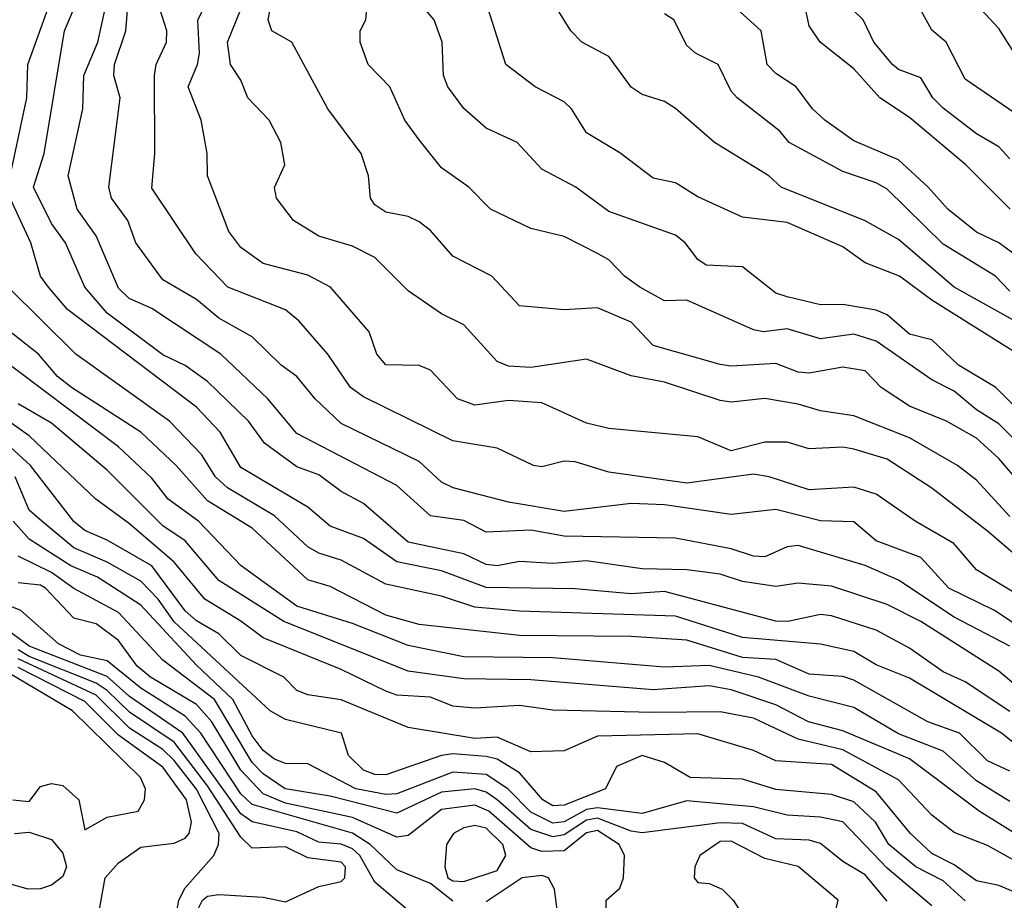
# Model space of a CAD drawing. Header units: metres. Extents: x -51132 to -49532, y -231222 to -229437.
# Tile 415 of 656: x -50508 to -50464, y -230415 to -230376. Entities that reach past the tile are written whole.
import ezdxf

# ---------------------------------------------------------------- set-up
doc = ezdxf.new("R2010")
doc.units = ezdxf.units.M
for name, color, linetype in [('CONTOUR_HALF', 8, 'Continuous'), ('CONTOUR_INDEX', 1, 'Continuous'), ('CONTOUR_INTER', 3, 'Continuous')]:
    doc.layers.add(name, color=color, linetype=linetype)

msp = doc.modelspace()

# ---------------------------------------------------------------- linework, layer by layer
at = {"layer": 'CONTOUR_HALF'}
for points, elevation in [([(-50508.544, -230383.259), (-50507.688, -230379.259), (-50507.646, -230377.759), (-50506.385, -230374.259)], 28.5), ([(-50463.58, -230398.038), (-50465.08, -230396.414), (-50465.932, -230395.759), (-50468.08, -230394.513), (-50470.58, -230393.526), (-50472.08, -230393.308), (-50473.08, -230393.008), (-50474.58, -230392.742), (-50476.08, -230392.916), (-50476.58, -230392.84), (-50479.08, -230392.01), (-50480.58, -230391.736), (-50482.58, -230390.979), (-50485.08, -230391.361), (-50486.08, -230391.295), (-50486.58, -230391.086), (-50488.08, -230389.441), (-50489.08, -230388.946), (-50490.58, -230387.916), (-50492.08, -230386.422), (-50493.08, -230385.917), (-50494.58, -230385.47), (-50495.717, -230384.759), (-50496.484, -230383.759), (-50496.58, -230383.275), (-50496.11, -230382.259), (-50496.298, -230381.259), (-50496.819, -230380.259), (-50497.77, -230379.259), (-50498.08, -230378.469), (-50498.557, -230377.759), (-50498.686, -230376.759), (-50497.872, -230374.759)], 31.5), ([(-50463.575, -230384.259), (-50465.559, -230382.259), (-50468.08, -230380.142), (-50469.416, -230379.259), (-50470.58, -230377.952), (-50472.087, -230376.759), (-50472.58, -230376.027), (-50472.855, -230374.759)], 35.5), ([(-50463.08, -230380.142), (-50465.58, -230378.426), (-50466.445, -230376.759), (-50467.08, -230376.216), (-50468.08, -230374.382)], 36.5), ([(-50463.58, -230403.858), (-50466.08, -230402.553), (-50468.58, -230400.902), (-50470.08, -230400.245), (-50473.08, -230399.34), (-50473.58, -230399.406), (-50474.58, -230399.849), (-50475.08, -230399.83), (-50476.08, -230399.492), (-50478.58, -230399.015), (-50483.58, -230398.923), (-50485.08, -230398.656), (-50487.08, -230398.744), (-50488.08, -230398.221), (-50489.58, -230398.019), (-50491.08, -230396.647), (-50495.58, -230394.325), (-50496.871, -230392.759), (-50498.982, -230390.759), (-50502.08, -230388.707), (-50503.092, -230388.259), (-50503.58, -230387.796), (-50504.58, -230385.45), (-50505.436, -230384.259), (-50505.836, -230382.759), (-50505.178, -230379.759), (-50505.133, -230378.259), (-50504.498, -230376.759), (-50504.167, -230375.259)], 29.5), ([(-50463.08, -230401.646), (-50465.08, -230400.432), (-50466.09, -230399.259), (-50467.832, -230398.259), (-50469.58, -230397.039), (-50470.58, -230396.727), (-50472.58, -230396.845), (-50474.382, -230396.259), (-50475.08, -230396.147), (-50478.08, -230396.549), (-50481.58, -230396.048), (-50483.08, -230395.594), (-50483.58, -230395.563), (-50484.58, -230395.815), (-50484.955, -230395.759), (-50486.58, -230394.975), (-50488.58, -230394.647), (-50492.58, -230392.674), (-50493.164, -230392.259), (-50494.19, -230390.759), (-50495.484, -230389.259), (-50496.08, -230388.763), (-50498.676, -230387.759), (-50500.105, -230386.259), (-50502.08, -230383.306), (-50501.952, -230381.759), (-50501.962, -230378.259), (-50501.889, -230377.759), (-50501.418, -230376.759), (-50501.41, -230376.259), (-50501.721, -230375.259)], 30.5), ([(-50462.58, -230395.377), (-50464.08, -230393.885), (-50465.08, -230393.254), (-50466.08, -230392.412), (-50467.08, -230391.913), (-50469.58, -230390.176), (-50470.58, -230389.862), (-50472.08, -230390.072), (-50473.58, -230389.629), (-50474.638, -230389.759), (-50475.08, -230389.67), (-50478.08, -230388.333), (-50479.08, -230388.366), (-50480.189, -230387.759), (-50480.876, -230387.259), (-50481.58, -230386.521), (-50482.06, -230386.259), (-50483.58, -230385.479), (-50485.08, -230385.116), (-50486.877, -230384.259), (-50487.863, -230383.259), (-50489.08, -230382.405), (-50490.08, -230381.147), (-50490.729, -230380.259), (-50491.401, -230378.759), (-50492.366, -230377.759), (-50492.728, -230376.759), (-50492.725, -230376.259), (-50492.484, -230375.759), (-50492.435, -230375.259)], 32.5), ([(-50463.08, -230390.855), (-50467.08, -230388.334), (-50468.539, -230387.259), (-50470.08, -230386.659), (-50471.08, -230385.94), (-50473.58, -230384.846), (-50475.58, -230384.617), (-50477.58, -230383.694), (-50478.58, -230383.078), (-50479.58, -230382.858), (-50481.08, -230381.73), (-50482.58, -230380.829), (-50483.25, -230379.759), (-50483.58, -230379.438), (-50484.884, -230378.759), (-50486.201, -230377.759), (-50486.993, -230375.259)], 33.5), ([(-50463.58, -230387.927), (-50464.222, -230387.259), (-50466.58, -230385.818), (-50469.08, -230383.361), (-50469.58, -230383.074), (-50471.08, -230382.559), (-50473.477, -230381.259), (-50473.896, -230380.759), (-50475.817, -230379.259), (-50476.08, -230378.965), (-50476.67, -230377.759), (-50477.68, -230377.259), (-50478.08, -230376.916), (-50478.657, -230375.759), (-50479.08, -230375.494)], 34.5), ([(-50463.58, -230406.796), (-50465.58, -230405.456), (-50466.58, -230405.011), (-50468.08, -230403.957), (-50469.58, -230403.141), (-50471.58, -230402.502), (-50472.08, -230402.447), (-50473.548, -230402.759), (-50474.08, -230402.737), (-50479.08, -230401.406), (-50480.58, -230401.51), (-50483.08, -230401.285), (-50487.08, -230401.235), (-50489.08, -230400.481), (-50491.08, -230400.07), (-50492.58, -230399.03), (-50494.08, -230398.472), (-50495.08, -230397.62), (-50498.08, -230395.846), (-50499.01, -230394.259), (-50500.08, -230393.142), (-50505.864, -230388.759), (-50506.721, -230387.759), (-50507.082, -230387.259), (-50507.502, -230385.759), (-50508.437, -230383.759)], 28.5), ([(-50463.58, -230409.463), (-50464.58, -230409.003), (-50465.845, -230407.759), (-50467.264, -230407.259), (-50470.58, -230405.384), (-50471.08, -230405.222), (-50472.58, -230405.118), (-50474.08, -230404.461), (-50475.58, -230404.374), (-50478.08, -230403.596), (-50480.58, -230403.426), (-50485.58, -230403.379), (-50490.08, -230402.895), (-50491.58, -230402.47), (-50494.08, -230401.189), (-50495.08, -230400.88), (-50497.58, -230398.57), (-50499.58, -230397.339), (-50500.993, -230395.759), (-50502.572, -230394.259), (-50505.683, -230392.259), (-50506.313, -230391.759), (-50507.162, -230390.759), (-50508.58, -230389.644)], 27.5), ([(-50460.95, -230413.759), (-50464.956, -230411.259), (-50468.08, -230408.911), (-50471.08, -230407.653), (-50472.621, -230407.259), (-50474.08, -230406.498), (-50476.08, -230405.815), (-50477.08, -230405.642), (-50479.58, -230405.824), (-50485.08, -230405.377), (-50488.08, -230405.319), (-50490.58, -230404.975), (-50496.159, -230402.759), (-50499.08, -230400.911), (-50500.58, -230399.132), (-50501.58, -230398.462), (-50504.08, -230395.97), (-50506.58, -230393.849), (-50508.08, -230392.985)], 26.5), ([(-50462.58, -230415.22), (-50464.08, -230414.604), (-50465.08, -230414.389), (-50466.08, -230413.669), (-50467.08, -230413.161), (-50468.034, -230412.259), (-50469.58, -230410.397), (-50471.58, -230409.17), (-50474.08, -230409.007), (-50475.08, -230408.538), (-50477.58, -230407.795), (-50482.08, -230407.893), (-50483.58, -230408.55), (-50485.08, -230408.598), (-50486.58, -230407.951), (-50487.58, -230407.999), (-50490.58, -230407.509), (-50493.58, -230406.265), (-50495.08, -230406.05), (-50495.58, -230405.857), (-50496.157, -230405.259), (-50498.08, -230404.277), (-50499.08, -230403.306), (-50500.08, -230402.723), (-50500.58, -230402.281), (-50502.08, -230400.254), (-50504.08, -230399.1), (-50505.08, -230398.673), (-50505.58, -230398.266), (-50507.53, -230395.759), (-50508.58, -230394.782)], 25.5), ([(-50467.08, -230415.518), (-50469.08, -230413.824), (-50471.08, -230411.741), (-50472.08, -230411.54), (-50473.58, -230411.446), (-50475.08, -230411.067), (-50478.08, -230410.803), (-50480.08, -230411.372), (-50482.08, -230411.111), (-50482.58, -230411.195), (-50483.58, -230411.749), (-50484.08, -230411.804), (-50485.08, -230411.313), (-50486.11, -230410.259), (-50487.08, -230409.616), (-50488.58, -230409.518), (-50491.08, -230410.484), (-50491.58, -230410.515), (-50492.929, -230410.259), (-50495.08, -230409.138), (-50496.08, -230409.129), (-50496.58, -230408.928), (-50497.08, -230408.545), (-50497.58, -230407.881), (-50498.445, -230406.259), (-50500.08, -230404.72), (-50502.58, -230402.017), (-50504.515, -230400.759), (-50505.72, -230400.259), (-50507.58, -230399.057), (-50508.304, -230398.259)], 24.5), ([(-50481.688, -230416.259), (-50481.698, -230415.259), (-50481.08, -230414.726), (-50480.911, -230414.259), (-50480.876, -230413.259), (-50481.106, -230412.759), (-50482.08, -230412.126), (-50482.58, -230412.234), (-50483.58, -230413.051), (-50484.58, -230413.073), (-50485.08, -230412.908), (-50486.955, -230411.259), (-50487.58, -230410.994), (-50489.08, -230411.196), (-50490.58, -230412.358), (-50491.08, -230412.427), (-50493.08, -230411.546), (-50496.08, -230410.9), (-50497.08, -230410.481), (-50498.08, -230409.419), (-50499.388, -230407.259), (-50500.08, -230406.473), (-50502.137, -230405.259), (-50502.734, -230404.759), (-50503.58, -230403.609), (-50504.58, -230402.859), (-50505.58, -230402.601), (-50506.851, -230401.259), (-50507.08, -230401.124), (-50508.08, -230401.013)], 23.5), ([(-50490.52, -230415.759), (-50492.08, -230414.456), (-50492.747, -230413.259), (-50493.08, -230412.956), (-50493.58, -230412.741), (-50494.58, -230412.655), (-50495.58, -230412.187), (-50497.58, -230411.74), (-50498.08, -230411.384), (-50500.689, -230407.759), (-50503.08, -230406.114), (-50504.08, -230405.219), (-50507.58, -230403.856), (-50508.395, -230403.259)], 22.5), ([(-50508.32, -230410.759), (-50507.58, -230410.836), (-50507.08, -230410.161), (-50506.58, -230410.026), (-50506.08, -230410.115), (-50505.357, -230410.759), (-50505.08, -230412.101), (-50504.08, -230411.538), (-50502.696, -230411.259), (-50502.402, -230410.759), (-50502.369, -230410.259), (-50502.591, -230409.759), (-50505.644, -230406.759), (-50510.58, -230403.843)], 20.5), ([(-50500.953, -230415.759), (-50500.873, -230415.259), (-50500.58, -230414.702), (-50499.296, -230413.259), (-50499.086, -230412.759), (-50499.053, -230412.259), (-50500.08, -230410.272), (-50501.08, -230408.998), (-50501.58, -230408.492), (-50503.08, -230407.538), (-50504.58, -230406.06), (-50508.08, -230404.431)], 21.5), ([(-50476.58, -230412.624), (-50477.499, -230413.259), (-50477.715, -230413.759), (-50477.739, -230414.259), (-50477.58, -230414.46), (-50477.08, -230414.506), (-50476.489, -230414.759), (-50475.991, -230415.259), (-50475.35, -230416.259), (-50474.58, -230416.634), (-50474.08, -230416.602), (-50473.08, -230416.144), (-50471.4, -230415.759), (-50471.281, -230415.259), (-50473.08, -230413.745), (-50474.58, -230413.39), (-50476.08, -230412.616), (-50476.58, -230412.624)], 23.5)]:
    msp.add_lwpolyline(points, dxfattribs=dict(at, elevation=elevation))
at = {"layer": 'CONTOUR_INDEX'}
for points, elevation in [([(-50463.08, -230403.047), (-50464.278, -230402.259), (-50466.315, -230401.259), (-50467.58, -230399.877), (-50469.58, -230399.129), (-50470.58, -230398.275), (-50472.08, -230398.237), (-50474.08, -230397.734), (-50476.08, -230397.947), (-50479.08, -230397.517), (-50480.58, -230397.462), (-50483.58, -230397.815), (-50486.08, -230397.401), (-50488.556, -230396.759), (-50489.08, -230396.497), (-50490.08, -230395.582), (-50493.58, -230393.863), (-50494.756, -230392.759), (-50495.58, -230391.762), (-50496.272, -230391.259), (-50497.58, -230389.98), (-50499.08, -230389.14), (-50500.08, -230388.312), (-50501.58, -230387.422), (-50502.802, -230385.759), (-50503.151, -230384.759), (-50503.896, -230383.759), (-50504.009, -230383.259), (-50503.506, -230379.259), (-50503.785, -230378.259), (-50503.76, -230377.759), (-50503.246, -230376.259), (-50503.12, -230374.759)], 30), ([(-50462.08, -230387.235), (-50464.08, -230385.77), (-50465.08, -230385.283), (-50466.364, -230384.259), (-50467.25, -230383.259), (-50468.58, -230382.041), (-50470.58, -230381.184), (-50471.878, -230380.259), (-50472.433, -230379.759), (-50473.164, -230378.759), (-50474.08, -230378.168), (-50474.464, -230377.759), (-50474.736, -230376.259), (-50475.834, -230375.259)], 35), ([(-50465.58, -230415.281), (-50466.58, -230414.387), (-50467.806, -230413.759), (-50469.012, -230412.759), (-50469.614, -230411.759), (-50470.58, -230410.85), (-50471.58, -230410.516), (-50474.08, -230410.296), (-50475.58, -230409.821), (-50477.93, -230409.759), (-50479.08, -230409.076), (-50480.08, -230408.768), (-50481.228, -230409.259), (-50481.727, -230410.259), (-50483.58, -230411.001), (-50484.08, -230411.019), (-50484.538, -230410.759), (-50485.58, -230409.546), (-50486.58, -230408.924), (-50487.08, -230408.812), (-50488.58, -230408.698), (-50489.08, -230408.773), (-50491.58, -230409.632), (-50492.08, -230409.617), (-50492.58, -230409.42), (-50493.258, -230408.759), (-50493.565, -230407.759), (-50496.08, -230407.157), (-50496.771, -230406.759), (-50501.08, -230402.771), (-50501.79, -230401.759), (-50502.58, -230400.946), (-50504.08, -230400.088), (-50505.58, -230399.446), (-50507.014, -230398.259), (-50507.582, -230397.759), (-50508.215, -230396.259)], 25)]:
    msp.add_lwpolyline(points, dxfattribs=dict(at, elevation=elevation))
at = {"layer": 'CONTOUR_INTER'}
for points, elevation in [([(-50462.08, -230400.847), (-50464.58, -230398.702), (-50467.08, -230396.776), (-50469.08, -230395.464), (-50470.58, -230395.02), (-50471.08, -230394.937), (-50472.58, -230395.012), (-50473.58, -230394.712), (-50474.58, -230394.714), (-50476.08, -230395.099), (-50477.58, -230394.462), (-50481.58, -230394.088), (-50482.58, -230393.848), (-50484.58, -230392.937), (-50486.08, -230392.839), (-50487.58, -230393.049), (-50488.36, -230392.759), (-50489.58, -230391.483), (-50490.08, -230391.263), (-50491.58, -230391.238), (-50491.988, -230390.759), (-50492.329, -230389.759), (-50494.07, -230387.759), (-50495.08, -230387.215), (-50497.08, -230386.685), (-50498.08, -230385.975), (-50498.623, -230385.259), (-50499.577, -230382.759), (-50499.602, -230381.759), (-50499.861, -230380.259), (-50500.449, -230378.759), (-50500.028, -230377.759), (-50499.946, -230377.259), (-50500.02, -230375.759), (-50499.248, -230374.259)], 31), ([(-50462.58, -230393.881), (-50464.204, -230392.259), (-50465.89, -230391.259), (-50467.08, -230390.12), (-50468.08, -230389.855), (-50469.08, -230388.998), (-50469.58, -230388.786), (-50471.08, -230388.536), (-50472.08, -230388.552), (-50473.58, -230388.181), (-50474.08, -230388.027), (-50475.58, -230386.846), (-50477.21, -230386.759), (-50477.58, -230386.511), (-50478.145, -230385.759), (-50478.58, -230385.425), (-50481.58, -230384.357), (-50483.06, -230383.259), (-50484.58, -230382.455), (-50485.695, -230381.259), (-50487.08, -230380.626), (-50488.08, -230379.737), (-50488.803, -230378.759), (-50488.995, -230378.259), (-50489.056, -230376.759), (-50489.417, -230375.759), (-50490.58, -230374.398)], 33), ([(-50459.001, -230409.259), (-50464.08, -230404.988), (-50467.58, -230402.747), (-50469.08, -230401.992), (-50471.58, -230401.166), (-50473.08, -230401.032), (-50474.08, -230401.181), (-50475.58, -230400.964), (-50476.58, -230400.628), (-50478.08, -230400.431), (-50480.08, -230400.394), (-50482.58, -230400.026), (-50484.08, -230400.15), (-50485.58, -230400.056), (-50486.58, -230400.253), (-50487.08, -230400.203), (-50488.08, -230399.712), (-50490.58, -230399.189), (-50492.58, -230397.458), (-50493.58, -230396.914), (-50494.58, -230396.176), (-50495.58, -230395.811), (-50497.024, -230394.759), (-50497.743, -230393.759), (-50499.58, -230391.979), (-50500.58, -230391.263), (-50501.58, -230390.783), (-50504.08, -230388.925), (-50505.083, -230387.759), (-50505.954, -230385.759), (-50506.58, -230384.892), (-50507.393, -230383.259), (-50506.913, -230381.759), (-50505.996, -230376.259), (-50505.58, -230375.267)], 29), ([(-50463.08, -230396.604), (-50464.08, -230395.439), (-50465.08, -230394.529), (-50466.419, -230393.759), (-50468.08, -230393.088), (-50469.352, -230392.259), (-50470.08, -230391.506), (-50471.08, -230391.339), (-50472.58, -230391.612), (-50473.08, -230391.568), (-50474.08, -230391.174), (-50476.08, -230391.295), (-50476.58, -230391.22), (-50479.58, -230390.369), (-50480.58, -230389.326), (-50482.08, -230388.683), (-50483.58, -230388.776), (-50485.58, -230388.598), (-50486.828, -230387.259), (-50488.58, -230386.358), (-50489.58, -230385.216), (-50490.08, -230384.822), (-50490.58, -230384.577), (-50491.58, -230384.383), (-50492.08, -230384.056), (-50492.274, -230383.759), (-50492.364, -230382.759), (-50492.68, -230381.759), (-50494.176, -230379.759), (-50495.805, -230376.759), (-50496.69, -230376.259), (-50496.856, -230375.759), (-50496.763, -230375.259)], 32), ([(-50463.08, -230389.423), (-50466.08, -230387.756), (-50468.58, -230385.616), (-50470.08, -230384.782), (-50473.839, -230383.259), (-50474.399, -230382.759), (-50476.837, -230381.259), (-50478.58, -230379.743), (-50479.08, -230379.429), (-50480.08, -230379.114), (-50480.58, -230378.776), (-50481.58, -230377.403), (-50482.787, -230376.759), (-50483.287, -230376.259), (-50483.895, -230375.259)], 34), ([(-50463.58, -230381.989), (-50464.08, -230381.461), (-50465.08, -230380.873), (-50466.58, -230379.725), (-50467.03, -230379.259), (-50467.58, -230378.367), (-50468.58, -230377.994), (-50468.842, -230377.759), (-50469.681, -230376.759), (-50470.167, -230375.759), (-50470.671, -230375.259)], 36), ([(-50461.08, -230380.858), (-50464.08, -230376.149), (-50464.895, -230375.259)], 37), ([(-50462.58, -230408.854), (-50463.96, -230407.759), (-50468.08, -230405.302), (-50469.58, -230404.7), (-50470.58, -230404.095), (-50472.08, -230403.772), (-50475.58, -230403.475), (-50478.58, -230402.521), (-50485.58, -230402.297), (-50487.58, -230402.105), (-50489.08, -230401.614), (-50491.58, -230401.086), (-50493.58, -230400.001), (-50494.58, -230399.693), (-50495.08, -230399.408), (-50496.58, -230398.018), (-50498.68, -230396.759), (-50499.216, -230396.259), (-50499.85, -230395.259), (-50501.28, -230393.759), (-50505.484, -230390.759), (-50508.522, -230387.759)], 28), ([(-50463.58, -230410.83), (-50465.08, -230409.9), (-50466.58, -230408.572), (-50468.58, -230407.794), (-50470.58, -230406.607), (-50472.58, -230406.11), (-50474.859, -230405.259), (-50477.08, -230404.728), (-50479.08, -230404.807), (-50484.08, -230404.386), (-50488.08, -230404.34), (-50490.58, -230403.83), (-50493.08, -230402.844), (-50495.58, -230402.069), (-50498.071, -230400.259), (-50499.984, -230398.259), (-50501.35, -230397.259), (-50502.08, -230396.317), (-50503.58, -230394.916), (-50509.116, -230390.759)], 27), ([(-50462.08, -230414.188), (-50464.58, -230412.804), (-50466.08, -230412.216), (-50467.08, -230411.443), (-50468.58, -230409.857), (-50471.08, -230408.511), (-50473.08, -230408.035), (-50475.08, -230407.085), (-50476.58, -230406.804), (-50479.58, -230406.843), (-50484.08, -230406.73), (-50485.58, -230406.518), (-50487.58, -230406.644), (-50488.58, -230406.554), (-50489.58, -230406.146), (-50491.08, -230406.057), (-50491.58, -230405.887), (-50493.58, -230404.914), (-50497.08, -230403.494), (-50498.08, -230402.733), (-50499.696, -230401.759), (-50501.08, -230400.09), (-50503.08, -230398.373), (-50504.59, -230397.259), (-50507.58, -230394.423), (-50509.25, -230393.259)], 26), ([(-50469.08, -230415.309), (-50470.08, -230414.124), (-50471.08, -230413.52), (-50472.08, -230412.717), (-50472.58, -230412.559), (-50474.08, -230412.503), (-50475.58, -230411.819), (-50476.58, -230411.794), (-50480.08, -230412.236), (-50480.58, -230412.159), (-50482.08, -230411.581), (-50482.58, -230411.664), (-50483.58, -230412.327), (-50484.08, -230412.42), (-50485.08, -230412.084), (-50486.58, -230410.749), (-50487.08, -230410.412), (-50487.58, -230410.26), (-50489.08, -230410.414), (-50491.08, -230411.35), (-50494.08, -230410.591), (-50496.091, -230410.259), (-50497.08, -230409.595), (-50497.58, -230409.078), (-50499.262, -230406.259), (-50501.58, -230404.484), (-50503.58, -230402.354), (-50505.58, -230401.276), (-50506.58, -230400.552), (-50508.08, -230399.826)], 24), ([(-50488.58, -230415.306), (-50489.58, -230414.513), (-50491.08, -230413.894), (-50492.285, -230412.759), (-50493.08, -230412.248), (-50497.58, -230410.966), (-50498.08, -230410.489), (-50499.886, -230407.759), (-50500.58, -230406.997), (-50502.58, -230405.749), (-50504.08, -230404.516), (-50505.281, -230404.259), (-50506.266, -230403.759), (-50507.953, -230402.259), (-50508.58, -230402.01)], 23), ([(-50500.054, -230415.759), (-50499.811, -230415.259), (-50499.58, -230415.079), (-50499.08, -230415.003), (-50497.08, -230415.12), (-50496.08, -230415.332), (-50494.58, -230414.649), (-50493.58, -230414.418), (-50493.415, -230414.259), (-50493.386, -230413.759), (-50493.58, -230413.55), (-50495.08, -230413.359), (-50496.08, -230412.866), (-50497.58, -230412.931), (-50498.08, -230412.425), (-50499.58, -230410.131), (-50501.08, -230408.171), (-50503.08, -230406.828), (-50504.08, -230405.845), (-50504.58, -230405.515), (-50507.58, -230404.328), (-50508.08, -230404.025)], 22), ([(-50504.618, -230416.759), (-50504.175, -230414.259), (-50503.58, -230413.582), (-50502.58, -230412.873), (-50501.08, -230412.695), (-50500.58, -230412.47), (-50500.403, -230412.259), (-50500.297, -230411.759), (-50500.519, -230410.759), (-50501.58, -230409.295), (-50503.58, -230407.861), (-50505.08, -230406.336), (-50508.08, -230404.816)], 21), ([(-50488.08, -230412.006), (-50488.546, -230412.259), (-50488.852, -230412.759), (-50488.932, -230413.759), (-50488.797, -230414.259), (-50488.58, -230414.391), (-50488.08, -230414.421), (-50486.58, -230413.923), (-50486.199, -230413.259), (-50486.33, -230412.759), (-50487.08, -230412.021), (-50487.58, -230411.903), (-50488.08, -230412.006)], 23), ([(-50508.247, -230412.259), (-50507.58, -230412.199), (-50506.58, -230412.541), (-50506.08, -230413.154), (-50505.915, -230413.759), (-50506.08, -230414.2), (-50506.58, -230414.583), (-50507.08, -230414.755), (-50507.622, -230414.759), (-50508.58, -230414.49)], 21), ([(-50483.821, -230416.259), (-50484.007, -230414.759), (-50484.282, -230414.259), (-50484.58, -230414.144), (-50485.463, -230414.259), (-50487.08, -230415.33)], 23)]:
    msp.add_lwpolyline(points, dxfattribs=dict(at, elevation=elevation))

doc.saveas('drawing.dxf')
